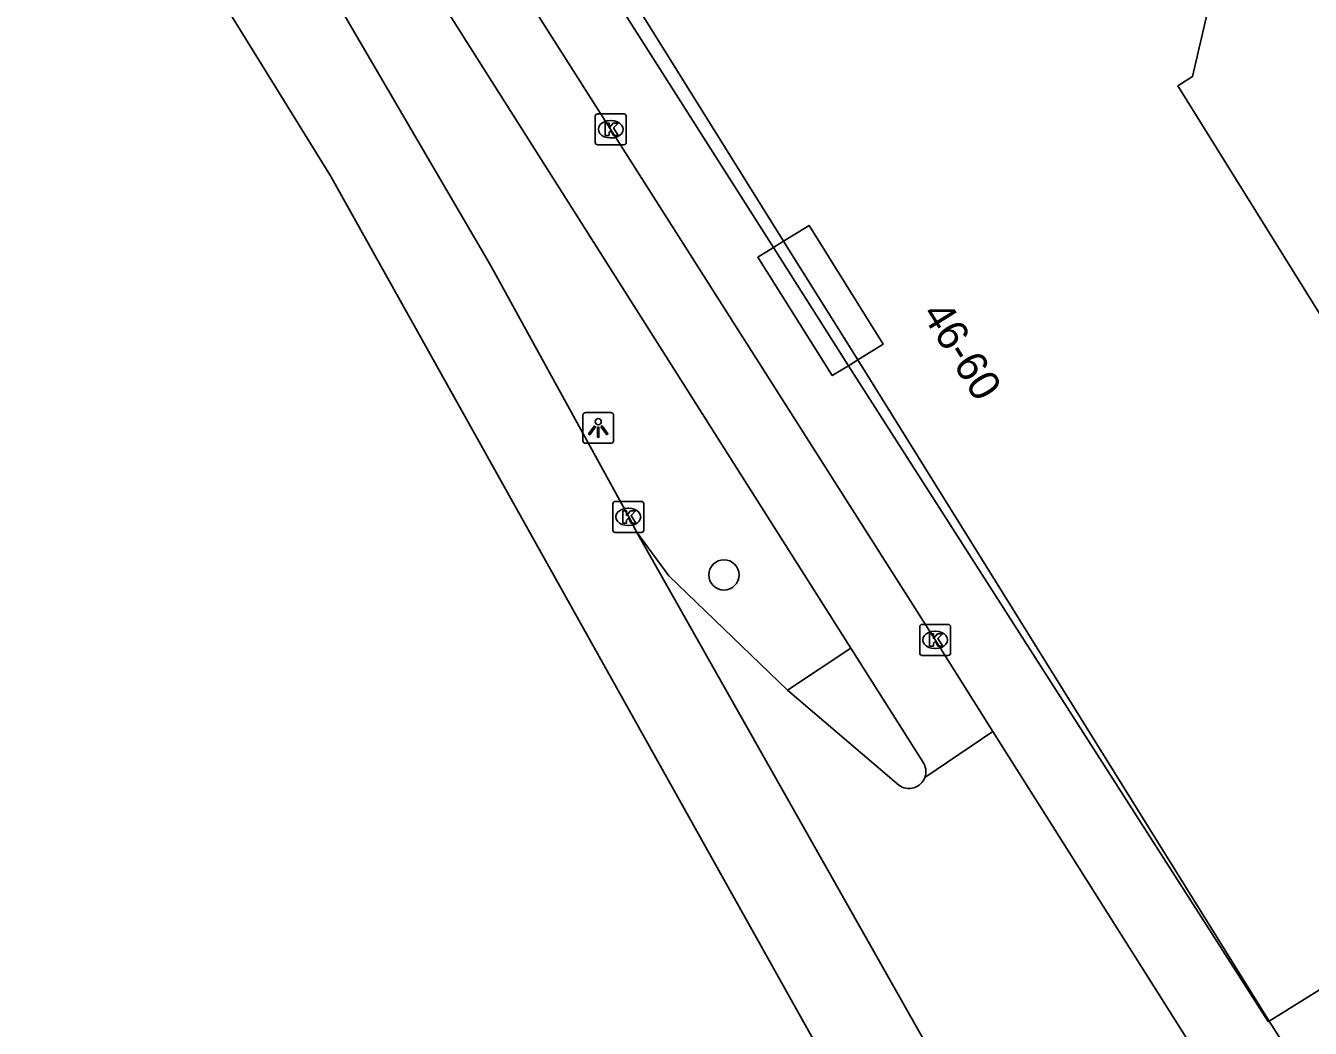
# Model space of a CAD drawing. Extents: x 160379 to 161131, y 383940 to 384849.
# Drawn here: x 160770.66 to 160812.24, y 384075.18 to 384107.61 of the extents above; entities that cross this region are included whole.
import ezdxf

# ---------------------------------------------------------------- set-up
doc = ezdxf.new("R2010")
doc.units = 0
for name, color, linetype in [('IMGEO_Boom', 7, 'Continuous'), ('IMGEO_Erf', 7, 'Continuous'), ('IMGEO_Fietspad_open', 7, 'Continuous'), ('IMGEO_Kolk', 7, 'Continuous'), ('IMGEO_Lichtpunt', 7, 'Continuous'), ('IMGEO_Pand', 7, 'Continuous'), ('IMGEO_Pand_nummerreeks', 7, 'Continuous'), ('IMGEO_Pand_overbouw', 7, 'Continuous'), ('IMGEO_Rijbaan_lokaal_gesloten', 7, 'Continuous'), ('IMGEO_Rijbaan_lokaal_open', 7, 'Continuous'), ('IMGEO_Verkeerseiland_open', 7, 'Continuous'), ('IMGEO_Voetpad_open', 7, 'Continuous')]:
    doc.layers.add(name, color=color, linetype=linetype)

msp = doc.modelspace()

# ---------------------------------------------------------------- linework, layer by layer
at = {"layer": 'IMGEO_Boom'}
msp.add_circle((160793.26, 384089.849), 0.489, dxfattribs=at)
at = {"layer": 'IMGEO_Erf'}
for points in [[(160794.865, 384100.44), (160795.192, 384100.642)], [(160797.592, 384096.801), (160797.289, 384096.616)]]:
    msp.add_lwpolyline(points, dxfattribs=at)
at = {"layer": 'IMGEO_Fietspad_open'}
for points in [[(160770.664, 384134.926), (160783.225, 384114.353), (160785.705, 384110.386), (160800.097, 384087.743), (160801.966, 384084.783)], [(160797.366, 384087.476), (160783.138, 384109.935), (160781.572, 384112.494), (160776.475, 384120.728)], [(160799.693, 384083.803), (160797.366, 384087.476)]]:
    msp.add_lwpolyline(points, dxfattribs=at)
msp.add_arc((160799.253, 384083.485), 0.543, 339.8861, 35.8973, dxfattribs=at)
at = {"layer": 'IMGEO_Kolk'}
for p, q in [((160789.172, 384104.763), (160790.024, 384104.763)), ((160789.097, 384103.837), (160789.097, 384104.689)), ((160789.585, 384104.543), (160789.61, 384104.543)), ((160790.098, 384104.689), (160790.098, 384103.837)), ((160789.608, 384103.983), (160789.583, 384103.983)), ((160790.024, 384103.763), (160789.172, 384103.763)), ((160789.664, 384091.298), (160789.664, 384092.15)), ((160789.739, 384092.224), (160790.591, 384092.224)), ((160790.152, 384092.004), (160790.177, 384092.004)), ((160790.665, 384092.15), (160790.665, 384091.298)), ((160790.175, 384091.444), (160790.15, 384091.444)), ((160790.591, 384091.224), (160789.739, 384091.224)), ((160799.595, 384087.32), (160799.595, 384088.172)), ((160799.67, 384088.246), (160800.522, 384088.246)), ((160800.596, 384088.172), (160800.596, 384087.32)), ((160800.083, 384088.026), (160800.108, 384088.026)), ((160800.106, 384087.466), (160800.081, 384087.466)), ((160800.522, 384087.246), (160799.67, 384087.246))]:
    msp.add_line(p, q, dxfattribs=at)
for points in [[(160789.172, 384104.763), (160790.024, 384104.763)], [(160789.097, 384103.837), (160789.097, 384104.689)], [(160789.418, 384104.463), (160789.541, 384104.463), (160789.541, 384104.312), (160789.671, 384104.463), (160789.835, 384104.463), (160789.689, 384104.312), (160789.842, 384104.063), (160789.69, 384104.063), (160789.605, 384104.227), (160789.541, 384104.16), (160789.541, 384104.063), (160789.418, 384104.063), (160789.418, 384104.463)], [(160790.098, 384104.689), (160790.098, 384103.837)], [(160790.024, 384103.763), (160789.172, 384103.763)], [(160789.664, 384091.298), (160789.664, 384092.15)], [(160789.739, 384092.224), (160790.591, 384092.224)], [(160789.985, 384091.924), (160790.108, 384091.924), (160790.108, 384091.773), (160790.238, 384091.924), (160790.402, 384091.924), (160790.256, 384091.773), (160790.409, 384091.524), (160790.257, 384091.524), (160790.172, 384091.688), (160790.108, 384091.621), (160790.108, 384091.524), (160789.985, 384091.524), (160789.985, 384091.924)], [(160790.665, 384092.15), (160790.665, 384091.298)], [(160790.591, 384091.224), (160789.739, 384091.224)], [(160799.595, 384087.32), (160799.595, 384088.172)], [(160799.67, 384088.246), (160800.522, 384088.246)], [(160800.596, 384088.172), (160800.596, 384087.32)], [(160799.916, 384087.946), (160800.039, 384087.946), (160800.039, 384087.795), (160800.169, 384087.946), (160800.333, 384087.946), (160800.187, 384087.795), (160800.34, 384087.546), (160800.188, 384087.546), (160800.103, 384087.71), (160800.039, 384087.643), (160800.039, 384087.546), (160799.916, 384087.546), (160799.916, 384087.946)], [(160800.522, 384087.246), (160799.67, 384087.246)]]:
    msp.add_lwpolyline(points, dxfattribs=at)
for centre, start, end in [((160789.174, 384104.687), 91.552, 178.448), ((160789.174, 384104.687), 91.552, 178.448), ((160790.022, 384104.687), 1.552, 88.448), ((160790.022, 384104.687), 1.552, 88.448), ((160789.174, 384103.839), 181.552, 268.448), ((160789.174, 384103.839), 181.552, 268.448), ((160790.022, 384103.839), 271.552, 358.448), ((160790.022, 384103.839), 271.552, 358.448), ((160789.741, 384092.148), 91.552, 178.448), ((160789.741, 384092.148), 91.552, 178.448), ((160790.589, 384092.148), 1.552, 88.448), ((160790.589, 384092.148), 1.552, 88.448), ((160789.741, 384091.3), 181.552, 268.448), ((160789.741, 384091.3), 181.552, 268.448), ((160790.589, 384091.3), 271.552, 358.448), ((160790.589, 384091.3), 271.552, 358.448), ((160799.672, 384088.17), 91.552, 178.448), ((160799.672, 384088.17), 91.552, 178.448), ((160800.52, 384088.17), 1.552, 88.448), ((160800.52, 384088.17), 1.552, 88.448), ((160799.672, 384087.322), 181.552, 268.448), ((160799.672, 384087.322), 181.552, 268.448), ((160800.52, 384087.322), 271.552, 358.448), ((160800.52, 384087.322), 271.552, 358.448)]:
    msp.add_arc(centre, 0.0765, start, end, dxfattribs=at)
for centre, major_axis, ratio, start_param, end_param in [((160789.584, 384104.263), (-0.387, 0.002), 0.722429, 4.712389, 7.853982), ((160789.609, 384104.263), (-0.39, 0.002), 0.717154, 1.570796, 4.712389), ((160790.151, 384091.724), (-0.387, 0.002), 0.722429, 4.712389, 7.853982), ((160790.176, 384091.724), (-0.39, 0.002), 0.717154, 1.570796, 4.712389), ((160800.082, 384087.746), (-0.387, 0.002), 0.722429, 4.712389, 7.853982), ((160800.107, 384087.746), (-0.39, 0.002), 0.717154, 1.570796, 4.712389)]:
    msp.add_ellipse(centre, major_axis=major_axis, ratio=ratio, start_param=start_param, end_param=end_param, dxfattribs=at)
at = {"layer": 'IMGEO_Lichtpunt'}
for p, q in [((160788.694, 384095.007), (160788.694, 384094.2)), ((160788.694, 384095.007), (160788.694, 384094.2)), ((160789.596, 384095.102), (160788.788, 384095.102)), ((160789.596, 384095.102), (160788.788, 384095.102)), ((160789.69, 384094.2), (160789.69, 384095.007)), ((160789.69, 384094.2), (160789.69, 384095.007)), ((160788.788, 384094.106), (160789.596, 384094.106)), ((160788.788, 384094.106), (160789.596, 384094.106))]:
    msp.add_line(p, q, dxfattribs=at)
for points in [[(160789.068, 384094.671), (160789.107, 384094.643), (160788.919, 384094.381), (160788.881, 384094.408), (160789.068, 384094.671)], [(160789.17, 384094.623), (160789.217, 384094.623), (160789.217, 384094.301), (160789.17, 384094.301), (160789.17, 384094.623)], [(160789.28, 384094.643), (160789.318, 384094.67), (160789.505, 384094.408), (160789.466, 384094.38), (160789.28, 384094.643)]]:
    msp.add_lwpolyline(points, dxfattribs=at)
msp.add_circle((160789.193, 384094.805), 0.0994, dxfattribs=at)
for centre, start, end in [((160788.788, 384095.007), 90, 180), ((160788.788, 384095.007), 90, 180), ((160789.596, 384095.007), 0, 90), ((160789.596, 384095.007), 0, 90), ((160788.788, 384094.2), 180, 270), ((160788.788, 384094.2), 180, 270), ((160789.596, 384094.2), 270, 0), ((160789.596, 384094.2), 270, 360)]:
    msp.add_arc(centre, 0.0946, start, end, dxfattribs=at)
at = {"layer": 'IMGEO_Pand'}
for points in [[(160797.07, 384123.064), (160799.725, 384118.827), (160806.366, 384108.226), (160806.858, 384108.479), (160808.898, 384108.012), (160808.427, 384105.967), (160807.95, 384105.666), (160820.872, 384084.908), (160816.16, 384081.959), (160816.787, 384080.951), (160816.362, 384078.814), (160810.903, 384075.416)], [(160795.192, 384100.642), (160787.113, 384113.608)], [(160795.192, 384100.642), (160796.015, 384101.155), (160798.416, 384097.314), (160797.592, 384096.801)], [(160797.592, 384096.801), (160810.903, 384075.416)]]:
    msp.add_lwpolyline(points, dxfattribs=at)
at = {"layer": 'IMGEO_Pand_overbouw'}
msp.add_lwpolyline([(160796.015, 384101.155), (160795.192, 384100.642), (160797.592, 384096.801), (160798.416, 384097.314)], close=True, dxfattribs=at)
at = {"layer": 'IMGEO_Rijbaan_lokaal_gesloten'}
for points in [[(160790.43, 384091.244), (160790.178, 384091.725), (160785.702, 384099.871), (160780.514, 384108.749), (160773.982, 384119.213)], [(160882.487, 383957.728), (160854.954, 383990.458), (160837.19, 384012.568), (160828.849, 384023.623), (160817.937, 384039.793), (160814.718, 384044.564), (160806.475, 384057.701), (160799.553, 384068.733), (160788.358, 384088.753), (160780.528, 384102.757), (160774.602, 384112.332), (160771.363, 384117.566)], [(160800.066, 384074.213), (160790.43, 384091.244)]]:
    msp.add_lwpolyline(points, dxfattribs=at)
at = {"layer": 'IMGEO_Rijbaan_lokaal_open'}
for points in [[(160790.43, 384091.244), (160791.473, 384089.815), (160795.322, 384086.122)], [(160798.917, 384083.052), (160795.322, 384086.122)], [(160801.966, 384084.783), (160799.763, 384083.298)], [(160801.966, 384084.783), (160810.34, 384071.52)]]:
    msp.add_lwpolyline(points, dxfattribs=at)
msp.add_arc((160799.25, 384083.483), 0.545, 232.2994, 340.1274, dxfattribs=at)
at = {"layer": 'IMGEO_Verkeerseiland_open'}
msp.add_lwpolyline([(160795.322, 384086.122), (160797.366, 384087.476)], dxfattribs=at)
at = {"layer": 'IMGEO_Voetpad_open'}
for points in [[(160785.096, 384115.805), (160794.865, 384100.44)], [(160794.865, 384100.44), (160794.355, 384100.126), (160796.765, 384096.295), (160797.289, 384096.616)], [(160797.289, 384096.616), (160794.865, 384100.44)], [(160797.289, 384096.616), (160804.023, 384086.1), (160810.876, 384075.399), (160810.903, 384075.416)], [(160810.903, 384075.416), (160826.814, 384050.384), (160839.008, 384032.761), (160850.763, 384017.327), (160864.866, 384000), (160884.176, 383976.276)]]:
    msp.add_lwpolyline(points, dxfattribs=at)

# ---------------------------------------------------------------- texts
at = {"layer": 'IMGEO_Pand_nummerreeks'}
msp.add_text('46-60', height=1, rotation=301.9766, dxfattribs=at).set_placement((160799.639, 384098.298))

doc.saveas('drawing.dxf')
